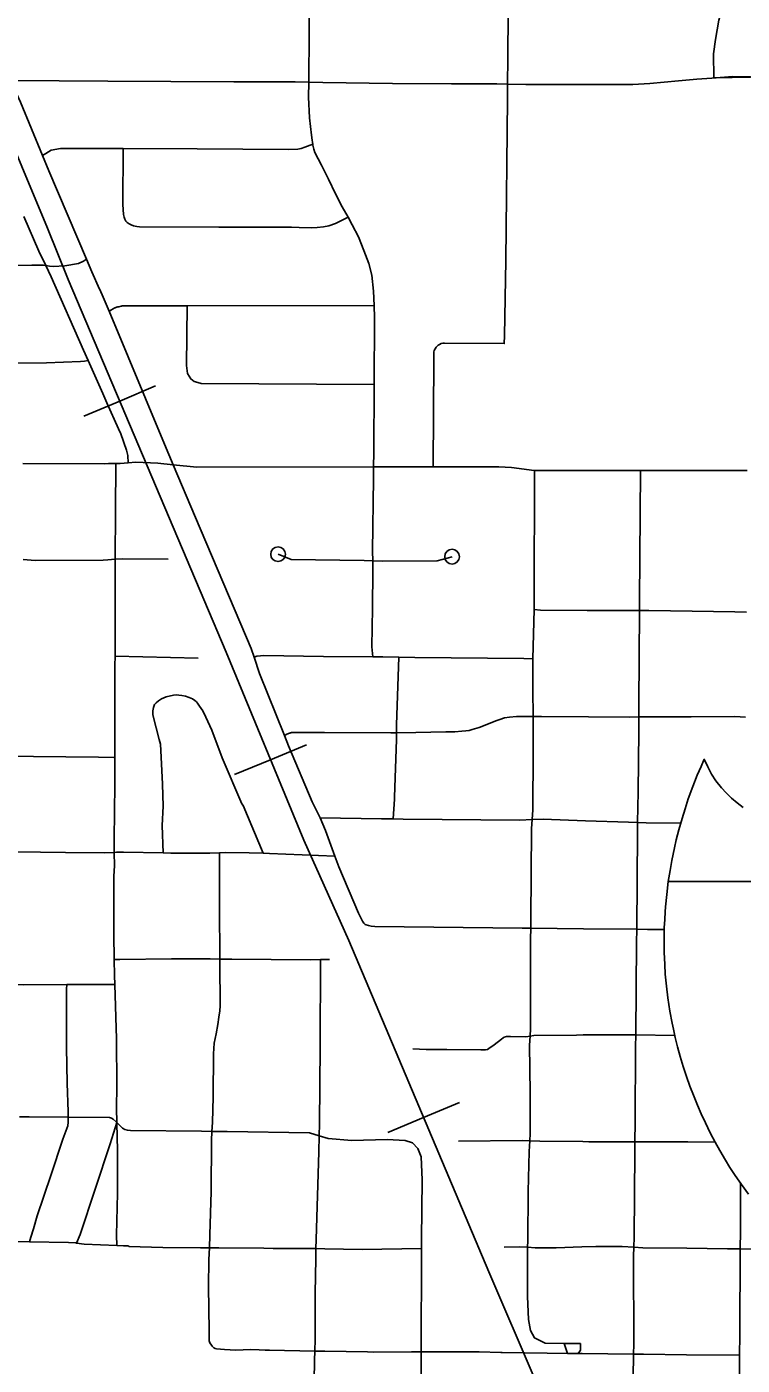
# Model space of a CAD drawing. Extents: x -19 to 366, y -4 to 359.
# Drawn here: x 154.984 to 155.444, y 192.813 to 193.673 of the extents above; entities that cross this region are included whole.
import ezdxf

# ---------------------------------------------------------------- set-up
doc = ezdxf.new("R2010")
doc.units = 0
for name, color, linetype in [('Level 10', 7, 'Continuous'), ('Level 23', 7, 'Continuous'), ('Level 33', 7, 'Continuous'), ('Level 40', 7, 'Continuous'), ('Level 60', 7, 'Continuous')]:
    doc.layers.add(name, color=color, linetype=linetype)

msp = doc.modelspace()

# ---------------------------------------------------------------- linework, layer by layer
at = {"layer": 'Level 10'}
msp.add_lwpolyline([(155.47313, 193.64073), (155.42579, 193.63986), (155.42571, 193.65538), (155.42692, 193.6646), (155.42918, 193.67694), (155.43287, 193.69008), (155.43808, 193.70528), (155.48106, 193.68463)], dxfattribs=at)
at = {"layer": 'Level 23'}
for points in [[(155.39663, 193.1234), (155.39772, 193.13054), (155.39885, 193.13686), (155.40052, 193.145), (155.40175, 193.1503), (155.40335, 193.1566), (155.40543, 193.16401), (155.40734, 193.17019), (155.40947, 193.17657), (155.41233, 193.1844), (155.41525, 193.19175), (155.41769, 193.19746), (155.41972, 193.20196), (155.42192, 193.19711), (155.42446, 193.19248), (155.42724, 193.18823), (155.43089, 193.18354), (155.43375, 193.18037), (155.43731, 193.17693), (155.4409, 193.17392), (155.4448, 193.17108)], [(155.44804, 192.92253), (155.44354, 192.92875), (155.43966, 192.93444), (155.43623, 192.93972), (155.43342, 192.94428), (155.42968, 192.95065), (155.42678, 192.95588), (155.42357, 192.96198), (155.42046, 192.96829), (155.41776, 192.97414), (155.41531, 192.97977), (155.41273, 192.9861), (155.4105, 192.99196), (155.40834, 192.99808), (155.40625, 193.00448), (155.40428, 193.01101), (155.40257, 193.01727), (155.40109, 193.0232), (155.39989, 193.02849), (155.39907, 193.03241), (155.39765, 193.04002), (155.39628, 193.0488), (155.39535, 193.05611), (155.39468, 193.06382), (155.39429, 193.07007), (155.39399, 193.07798), (155.39391, 193.08537), (155.39406, 193.09358), (155.39429, 193.09899), (155.39459, 193.10395), (155.39482, 193.10707), (155.39559, 193.11515), (155.39663, 193.1234)], [(155.6953, 193.1234), (155.39663, 193.1234)], [(155.39663, 193.1234), (155.6953, 193.1234)]]:
    msp.add_lwpolyline(points, dxfattribs=at)
at = {"layer": 'Level 33'}
for points in [[(155.1667, 193.75752), (155.16653, 193.73329), (155.1663, 193.711), (155.16604, 193.69183), (155.16587, 193.6739), (155.1658, 193.65778), (155.1657, 193.64872), (155.16559, 193.63714)], [(155.29338, 193.63588), (155.29347, 193.65255), (155.29358, 193.65918), (155.29372, 193.67531), (155.29381, 193.68552), (155.29397, 193.69704), (155.29412, 193.71018), (155.2942, 193.71948), (155.29431, 193.72902), (155.29441, 193.73922), (155.29468, 193.75154)], [(155.41504, 193.63912), (155.42452, 193.63977), (155.43804, 193.64073), (155.44946, 193.64061)], [(154.99454, 193.59007), (154.98049, 193.62421), (154.97398, 193.63829)], [(154.97398, 193.63829), (155.0364, 193.63781), (155.11739, 193.63736), (155.15689, 193.63738), (155.16559, 193.63714)], [(155.16816, 193.59737), (155.16783, 193.59975), (155.16732, 193.60307), (155.16614, 193.61419), (155.16553, 193.62748), (155.16559, 193.63714)], [(155.29338, 193.63588), (155.28644, 193.636), (155.2574, 193.63615), (155.21943, 193.63619), (155.17455, 193.63689), (155.16559, 193.63714)], [(155.29338, 193.63588), (155.29329, 193.62626), (155.29218, 193.52261), (155.29142, 193.47409), (155.29117, 193.46917), (155.25284, 193.46934), (155.25166, 193.46932), (155.25074, 193.46911), (155.2495, 193.46856), (155.24869, 193.46802), (155.24802, 193.46741), (155.24742, 193.46681), (155.24684, 193.46583), (155.24628, 193.46475), (155.24602, 193.46379), (155.24586, 193.45897), (155.2456, 193.3899)], [(155.41504, 193.63912), (155.40311, 193.63804), (155.38465, 193.63631), (155.37389, 193.6357), (155.30511, 193.63569), (155.29338, 193.63588)], [(155.16816, 193.59737), (155.163, 193.59544), (155.16071, 193.5946), (155.15859, 193.59413), (155.1526, 193.59394), (155.09384, 193.5943), (155.04634, 193.59458)], [(155.19086, 193.5503), (155.18715, 193.55708), (155.18283, 193.56532), (155.17826, 193.57484), (155.17368, 193.58372), (155.1696, 193.59197), (155.16883, 193.59398), (155.16825, 193.59668), (155.16816, 193.59737)], [(155.04634, 193.59458), (155.0286, 193.59452), (155.00617, 193.59454), (155.00007, 193.59346), (154.9967, 193.59133), (154.99454, 193.59007)], [(155.0228, 193.52341), (154.99865, 193.58012), (154.99454, 193.59007)], [(155.19086, 193.5503), (155.18274, 193.54623), (155.17859, 193.54476), (155.17501, 193.54414), (155.17095, 193.54367), (155.16716, 193.54355), (155.15949, 193.54364), (155.15458, 193.54384), (155.10777, 193.54399), (155.05695, 193.54407), (155.05516, 193.54428), (155.05306, 193.54483), (155.05153, 193.54542), (155.05021, 193.54601), (155.04897, 193.54691), (155.04802, 193.54789), (155.04732, 193.54906), (155.04691, 193.55032), (155.04661, 193.55214), (155.04621, 193.55857), (155.04634, 193.59458)], [(154.9967, 193.51923), (154.99223, 193.52851), (154.98262, 193.55074)], [(155.20759, 193.49359), (155.2072, 193.50272), (155.20604, 193.51299), (155.20411, 193.52066), (155.20106, 193.52894), (155.19758, 193.53764), (155.19349, 193.54546), (155.19086, 193.5503)], [(155.0228, 193.52341), (155.02077, 193.5221), (155.0176, 193.52067), (155.00895, 193.51919), (155.00141, 193.51863), (154.99894, 193.51889), (154.9967, 193.51923)], [(155.03735, 193.48991), (155.03354, 193.49905), (155.03131, 193.50386), (155.03121, 193.50408), (155.02626, 193.5153), (155.0228, 193.52341)], [(154.9967, 193.51923), (154.99525, 193.51945), (154.9877, 193.51942), (154.977, 193.51933)], [(155.02394, 193.45823), (155.02097, 193.46493), (155.00014, 193.51209), (154.9967, 193.51923)], [(155.08747, 193.4934), (155.04594, 193.49333), (155.04575, 193.49329), (155.04518, 193.49317), (155.04499, 193.49314), (155.04351, 193.49285), (155.04332, 193.49281), (155.04276, 193.49268), (155.04241, 193.49258), (155.04205, 193.49246), (155.0417, 193.49233), (155.04135, 193.49219), (155.041, 193.49203), (155.04067, 193.49186), (155.04, 193.4915), (155.03984, 193.49141), (155.03853, 193.49061), (155.03837, 193.49051), (155.03756, 193.49003), (155.03735, 193.48991)], [(155.07855, 193.39124), (155.07292, 193.4045), (155.03735, 193.48991)], [(155.20762, 193.44287), (155.0965, 193.44345), (155.09275, 193.44449), (155.09196, 193.44476), (155.08987, 193.44645), (155.08776, 193.44982), (155.08708, 193.45508), (155.08747, 193.4934)], [(155.20759, 193.49359), (155.08747, 193.4934)], [(155.20762, 193.44287), (155.20793, 193.48557), (155.20759, 193.49359)], [(155.02394, 193.45823), (155.02158, 193.45786), (155.01903, 193.4577), (154.99715, 193.45682), (154.97743, 193.45645)], [(155.03593, 193.43102), (155.03331, 193.43715), (155.02394, 193.45823)], [(155.20724, 193.38995), (155.20732, 193.39916), (155.20762, 193.44287)], [(155.04964, 193.39252), (155.04938, 193.39719), (155.04849, 193.40068), (155.04477, 193.41113), (155.04325, 193.41444), (155.03593, 193.43102)], [(155.04162, 193.39214), (155.03703, 193.39213), (155.03467, 193.39187), (154.98199, 193.39207)], [(155.04145, 193.36142), (155.04162, 193.39214)], [(155.04964, 193.39252), (155.04432, 193.39214), (155.04162, 193.39214)], [(155.07855, 193.39124), (155.06855, 193.39222), (155.05439, 193.39287), (155.04964, 193.39252)], [(155.09287, 193.35747), (155.07855, 193.39124)], [(155.20724, 193.38995), (155.09372, 193.38975), (155.07855, 193.39124)], [(155.2067, 193.3295), (155.20663, 193.33573), (155.20715, 193.38233), (155.20724, 193.38995)], [(155.2456, 193.3899), (155.21531, 193.38996), (155.20724, 193.38995)], [(155.31068, 193.38766), (155.31035, 193.38766), (155.29592, 193.38958), (155.28767, 193.38983), (155.2456, 193.3899)], [(155.31035, 193.29835), (155.3105, 193.3044), (155.31068, 193.38766)], [(155.34486, 193.38755), (155.31954, 193.38754), (155.31068, 193.38766)], [(155.37875, 193.38757), (155.34486, 193.38755)], [(155.37806, 193.29757), (155.37811, 193.30384), (155.37875, 193.38757)], [(155.41267, 193.38759), (155.37875, 193.38757)], [(155.44722, 193.3876), (155.41267, 193.38759)], [(155.04131, 193.3305), (155.04145, 193.36142)], [(155.13051, 193.26754), (155.12861, 193.27328), (155.09287, 193.35747)], [(155.04131, 193.3305), (155.03651, 193.33021), (155.03347, 193.32986), (154.98987, 193.32974), (154.98203, 193.33037)], [(155.04111, 193.26816), (155.04125, 193.31967), (155.04131, 193.3305)], [(155.07527, 193.33063), (155.04616, 193.33079), (155.04131, 193.3305)], [(155.2067, 193.3295), (155.20111, 193.32963), (155.15433, 193.33038), (155.14587, 193.33378)], [(155.25766, 193.33219), (155.24807, 193.32954), (155.21312, 193.32935), (155.2067, 193.3295)], [(155.20645, 193.29912), (155.20679, 193.32328), (155.2067, 193.3295)], [(155.20645, 193.29912), (155.20612, 193.27429), (155.20672, 193.26782)], [(155.3095, 193.26647), (155.31035, 193.29835)], [(155.34454, 193.2977), (155.3146, 193.29783), (155.31035, 193.29835)], [(155.37806, 193.29757), (155.34454, 193.2977)], [(155.37764, 193.22919), (155.37766, 193.23727), (155.37806, 193.29757)], [(155.41196, 193.29719), (155.3841, 193.29754), (155.37806, 193.29757)], [(155.44677, 193.29659), (155.43944, 193.29684), (155.41196, 193.29719)], [(155.04109, 193.20319), (155.0411, 193.26232), (155.04111, 193.26816)], [(155.04111, 193.26816), (155.09444, 193.26697)], [(155.20672, 193.26782), (155.17507, 193.2681), (155.13664, 193.26858), (155.13468, 193.26847), (155.13215, 193.26815), (155.13051, 193.26754)], [(155.15002, 193.21721), (155.13393, 193.25721), (155.13051, 193.26754)], [(155.22349, 193.26761), (155.21312, 193.26776), (155.20672, 193.26782)], [(155.22196, 193.21902), (155.22196, 193.22403), (155.22349, 193.26761)], [(155.3095, 193.26647), (155.30373, 193.26683), (155.23383, 193.26747), (155.22349, 193.26761)], [(155.30968, 193.22955), (155.30962, 193.24664), (155.3095, 193.26647)], [(155.07201, 193.14184), (155.07148, 193.15946), (155.07199, 193.17188), (155.07173, 193.18601), (155.07066, 193.20765), (155.07028, 193.21169), (155.06957, 193.21471), (155.06764, 193.22217), (155.06533, 193.23056), (155.06532, 193.23311), (155.06578, 193.23529), (155.06655, 193.23716), (155.06747, 193.23821), (155.06906, 193.23963), (155.07092, 193.2408), (155.07391, 193.24211), (155.0786, 193.24311), (155.08051, 193.24331), (155.08212, 193.24329), (155.08395, 193.24305), (155.08645, 193.24251), (155.08871, 193.24166), (155.09089, 193.24074), (155.09236, 193.23968), (155.09343, 193.23881), (155.09402, 193.23811), (155.09548, 193.23606), (155.09746, 193.23323), (155.09957, 193.2291), (155.10326, 193.22077), (155.10995, 193.20294), (155.12255, 193.17339), (155.12342, 193.1722), (155.13639, 193.14163)], [(155.30968, 193.22955), (155.29907, 193.2295), (155.29457, 193.22897), (155.29129, 193.22856), (155.28835, 193.22766), (155.28589, 193.22674), (155.28107, 193.22473), (155.27517, 193.22244), (155.27059, 193.22115), (155.26869, 193.22057), (155.26655, 193.22023), (155.26397, 193.21999), (155.25948, 193.21967), (155.25357, 193.21955), (155.23449, 193.21914), (155.22196, 193.21902)], [(155.30906, 193.16319), (155.30947, 193.16948), (155.30951, 193.17899), (155.30978, 193.19707), (155.30968, 193.22955)], [(155.34524, 193.22933), (155.3151, 193.22957), (155.30968, 193.22955)], [(155.37764, 193.22919), (155.37163, 193.22912), (155.34524, 193.22933)], [(155.37685, 193.16135), (155.37719, 193.18101), (155.37763, 193.22015), (155.37764, 193.22919)], [(155.41124, 193.22934), (155.38356, 193.22926), (155.37764, 193.22919)], [(155.44623, 193.22909), (155.43931, 193.22943), (155.41124, 193.22934)], [(155.22196, 193.21902), (155.21834, 193.21899), (155.17566, 193.21923), (155.15659, 193.21926), (155.1564, 193.21925), (155.15527, 193.21918), (155.15508, 193.21917), (155.15451, 193.21911), (155.15413, 193.21905), (155.15376, 193.21897), (155.1534, 193.21886), (155.15305, 193.21873), (155.1527, 193.21859), (155.15251, 193.21851), (155.15114, 193.21787), (155.15081, 193.21769), (155.15032, 193.21739), (155.15002, 193.21721)], [(155.21978, 193.16367), (155.22066, 193.17633), (155.22074, 193.17762), (155.22197, 193.21475), (155.22196, 193.21902)], [(155.17289, 193.1643), (155.16789, 193.17473), (155.15268, 193.21055), (155.15002, 193.21721)], [(154.91819, 193.20509), (154.92581, 193.20447), (155.03052, 193.20343), (155.04031, 193.2032), (155.04109, 193.20319)], [(155.04067, 193.14209), (155.04057, 193.14783), (155.04087, 193.17095), (155.04092, 193.18293), (155.04093, 193.18397), (155.0411, 193.19883), (155.04109, 193.20319)], [(155.18239, 193.13968), (155.1764, 193.15626), (155.17289, 193.1643)], [(155.21978, 193.16367), (155.2123, 193.16379), (155.17289, 193.1643)], [(155.30906, 193.16319), (155.30132, 193.16294), (155.22632, 193.16355), (155.21978, 193.16367)], [(155.30823, 193.09345), (155.30835, 193.09912), (155.30869, 193.15755), (155.30906, 193.16319)], [(155.34335, 193.1625), (155.31611, 193.16341), (155.30906, 193.16319)], [(155.37685, 193.16135), (155.37097, 193.16157), (155.34335, 193.1625)], [(155.37632, 193.09274), (155.3768, 193.15524), (155.37685, 193.16135)], [(155.40449, 193.16089), (155.38247, 193.16113), (155.37685, 193.16135)], [(155.00938, 193.14213), (154.97723, 193.14252)], [(155.04067, 193.14209), (155.03409, 193.14183), (155.00938, 193.14213)], [(155.04034, 193.10803), (155.04041, 193.1269), (155.04081, 193.13346), (155.04067, 193.14209)], [(155.07201, 193.14184), (155.04647, 193.1423), (155.04213, 193.14224), (155.04067, 193.14209)], [(155.10817, 193.14191), (155.10198, 193.14159), (155.07703, 193.14175), (155.07201, 193.14184)], [(155.13639, 193.14163), (155.12724, 193.1419), (155.11229, 193.14213), (155.10817, 193.14191)], [(155.10817, 193.14191), (155.1082, 193.13398), (155.10831, 193.10735)], [(155.18239, 193.13968), (155.1404, 193.14151), (155.13639, 193.14163)], [(155.20187, 193.0959), (155.2017, 193.09599), (155.20139, 193.09619), (155.201, 193.0966), (155.20045, 193.09728), (155.20006, 193.0979), (155.19753, 193.1032), (155.18482, 193.13294), (155.18239, 193.13968)], [(155.04067, 193.07332), (155.04045, 193.0894), (155.04035, 193.10763), (155.04034, 193.10803)], [(155.10846, 193.0736), (155.10831, 193.10735)], [(155.30823, 193.09345), (155.30262, 193.09351), (155.208, 193.0945), (155.2056, 193.09475), (155.20395, 193.09508), (155.20245, 193.0956), (155.20187, 193.0959)], [(155.30775, 193.02407), (155.30801, 193.02896), (155.30809, 193.08643), (155.30823, 193.09345)], [(155.34204, 193.0931), (155.30823, 193.09345)], [(155.37632, 193.09274), (155.34204, 193.0931)], [(155.37572, 193.02485), (155.37627, 193.08424), (155.37632, 193.09274)], [(155.39405, 193.09258), (155.38322, 193.09267), (155.37632, 193.09274)], [(155.10846, 193.0736), (155.10221, 193.07365), (155.07748, 193.07381), (155.04419, 193.07335), (155.04067, 193.07332)], [(155.04098, 193.0572), (155.04083, 193.06314), (155.04067, 193.07332)], [(155.10341, 192.96289), (155.10369, 192.96866), (155.1041, 192.98505), (155.10434, 193.01271), (155.10489, 193.01964), (155.10611, 193.02563), (155.10714, 193.03145), (155.1079, 193.03631), (155.10842, 193.04033), (155.10858, 193.04346), (155.1087, 193.04677), (155.10849, 193.06797), (155.10846, 193.0736)], [(155.17322, 193.07329), (155.16669, 193.07314), (155.11616, 193.07354), (155.10846, 193.0736)], [(155.1723, 192.96004), (155.17257, 192.96775), (155.17291, 193.01715), (155.17322, 193.07329)], [(155.179, 193.07341), (155.17322, 193.07329)], [(154.97803, 193.05716), (154.98232, 193.05713), (155.01008, 193.05716)], [(155.01101, 192.97194), (155.01091, 192.97553), (155.01036, 192.9938), (155.01001, 193.01677), (155.00993, 193.05423), (155.01008, 193.05716)], [(155.01008, 193.05716), (155.04098, 193.0572)], [(155.04233, 192.96862), (155.04208, 192.97772), (155.04232, 192.99203), (155.042, 193.02243), (155.04098, 193.0572)], [(155.30775, 193.02407), (155.30497, 193.02368), (155.29525, 193.02392), (155.29265, 193.02388), (155.29105, 193.02349), (155.29042, 193.02308), (155.28936, 193.02221), (155.2848, 193.0185), (155.28134, 193.01617), (155.28037, 193.01559), (155.27921, 193.01532), (155.27621, 193.01534), (155.25432, 193.01552), (155.24106, 193.01542), (155.23254, 193.0159)], [(155.30756, 192.95684), (155.30775, 192.96156), (155.30785, 192.98766), (155.30743, 193.01826), (155.30775, 193.02407)], [(155.34186, 193.02481), (155.33769, 193.02479), (155.31011, 193.02441), (155.30775, 193.02407)], [(155.37572, 193.02485), (155.37051, 193.02491), (155.34186, 193.02481)], [(155.37517, 192.95623), (155.37527, 192.96889), (155.37564, 193.0172), (155.37572, 193.02485)], [(155.40082, 193.02455), (155.37572, 193.02485)], [(155.01101, 192.97194), (154.98588, 192.97217), (154.97972, 192.9722)], [(154.98622, 192.89182), (154.98706, 192.8948), (154.98884, 192.90023), (154.9911, 192.90864), (154.99991, 192.93462), (155.00755, 192.95794), (155.01073, 192.96638), (155.01111, 192.96879), (155.01101, 192.97194)], [(155.04233, 192.96862), (155.04187, 192.96907), (155.0399, 192.9707), (155.03895, 192.97143), (155.03748, 192.97169), (155.01101, 192.97194)], [(155.01644, 192.89114), (155.01871, 192.89661), (155.038, 192.95493), (155.04233, 192.96862)], [(155.04221, 192.88951), (155.04215, 192.89618), (155.04262, 192.92315), (155.04277, 192.93884), (155.04264, 192.95111), (155.04257, 192.95884), (155.04233, 192.96862)], [(155.10341, 192.96289), (155.09664, 192.96301), (155.05117, 192.9635), (155.04913, 192.96362), (155.04746, 192.96408), (155.0459, 192.965), (155.04233, 192.96862)], [(155.10172, 192.88803), (155.10206, 192.8964), (155.10289, 192.92417), (155.10314, 192.95695), (155.10341, 192.96289)], [(155.1723, 192.96004), (155.16599, 192.96198), (155.11318, 192.96271), (155.10341, 192.96289)], [(155.1723, 192.96004), (155.17197, 192.94967), (155.17029, 192.89332), (155.17025, 192.88755)], [(155.23224, 192.95541), (155.22748, 192.95707), (155.216, 192.95763), (155.19333, 192.95695), (155.17801, 192.95829), (155.1723, 192.96004)], [(155.23813, 192.88756), (155.23814, 192.89351), (155.2384, 192.93175), (155.2379, 192.94659), (155.23571, 192.95192), (155.23224, 192.95541)], [(155.30756, 192.95684), (155.30265, 192.95698), (155.26186, 192.95665)], [(155.30624, 192.88842), (155.30626, 192.89259), (155.30667, 192.92419), (155.30727, 192.94986), (155.30756, 192.95684)], [(155.34166, 192.95629), (155.31413, 192.95665), (155.30756, 192.95684)], [(155.37517, 192.95623), (155.36873, 192.95626), (155.34559, 192.95624), (155.34166, 192.95629)], [(155.37448, 192.88838), (155.37464, 192.8948), (155.37514, 192.94948), (155.37517, 192.95623)], [(155.40907, 192.95609), (155.37517, 192.95623)], [(155.40907, 192.95609), (155.42701, 192.95602)], [(155.44288, 192.88735), (155.44296, 192.89885), (155.4431, 192.92995)], [(154.98622, 192.89182), (154.96222, 192.8921), (154.95497, 192.89213)], [(155.01644, 192.89114), (155.01599, 192.89121), (155.01119, 192.89154), (154.98622, 192.89182)], [(155.04221, 192.88951), (155.02125, 192.89041), (155.01644, 192.89114)], [(155.10172, 192.88803), (155.09595, 192.88795), (155.07192, 192.8882), (155.05009, 192.889), (155.0497, 192.88924), (155.04657, 192.88932), (155.04221, 192.88951)], [(155.10398, 192.82445), (155.10354, 192.82489), (155.10305, 192.82558), (155.10213, 192.82689), (155.10168, 192.82836), (155.10158, 192.82962), (155.10168, 192.83496), (155.10112, 192.86288), (155.10143, 192.88052), (155.10172, 192.88803)], [(155.13676, 192.88778), (155.10776, 192.88811), (155.10172, 192.88803)], [(155.17025, 192.88755), (155.16134, 192.88769), (155.14263, 192.88771), (155.13676, 192.88778)], [(155.16945, 192.82174), (155.16972, 192.82943), (155.16981, 192.85891), (155.17021, 192.88095), (155.17025, 192.88755)], [(155.23813, 192.88756), (155.19987, 192.887), (155.17587, 192.88746), (155.17025, 192.88755)], [(155.23775, 192.82125), (155.23775, 192.83047), (155.23809, 192.87635), (155.23813, 192.88756)], [(155.30624, 192.88842), (155.30088, 192.88874), (155.29106, 192.88845)], [(155.32967, 192.82658), (155.31759, 192.82668), (155.31054, 192.83014), (155.30799, 192.83486), (155.30678, 192.84201), (155.30617, 192.85685), (155.30618, 192.88102), (155.30624, 192.88842)], [(155.34098, 192.88866), (155.32451, 192.88803), (155.31106, 192.88813), (155.30624, 192.88842)], [(155.37448, 192.88838), (155.36691, 192.88881), (155.34995, 192.889), (155.34098, 192.88866)], [(155.37435, 192.81968), (155.37447, 192.82606), (155.37434, 192.88265), (155.37448, 192.88838)], [(155.40846, 192.88774), (155.38017, 192.88805), (155.37448, 192.88838)], [(155.44288, 192.88735), (155.43459, 192.88745), (155.40846, 192.88774)], [(155.44241, 192.81908), (155.44248, 192.83185), (155.44288, 192.88735)], [(155.44288, 192.88735), (155.4508, 192.88725), (155.47946, 192.88698)], [(155.13753, 192.82238), (155.13374, 192.82254), (155.12826, 192.8226), (155.11866, 192.82232), (155.11156, 192.82265), (155.10639, 192.82303), (155.10553, 192.82328), (155.10456, 192.82388), (155.10398, 192.82445)], [(155.32967, 192.82658), (155.3318, 192.82017)], [(155.32967, 192.82658), (155.34014, 192.8265)], [(155.34014, 192.8265), (155.34026, 192.82233), (155.33872, 192.82011)], [(155.13753, 192.82238), (155.14035, 192.82227), (155.16945, 192.82174)], [(155.16908, 192.75321), (155.16904, 192.76193), (155.16892, 192.78892), (155.16925, 192.81592), (155.16945, 192.82174)], [(155.20339, 192.8211), (155.17583, 192.82162), (155.16945, 192.82174)], [(155.23775, 192.82125), (155.23168, 192.8213), (155.20741, 192.82102), (155.20339, 192.8211)], [(155.2378, 192.78699), (155.23776, 192.80981), (155.23775, 192.82125)], [(155.3318, 192.82017), (155.31872, 192.8203), (155.28986, 192.82075), (155.28899, 192.82076), (155.27505, 192.82124), (155.24381, 192.82121), (155.23775, 192.82125)], [(155.33872, 192.82011), (155.3318, 192.82017)], [(155.37435, 192.81968), (155.34125, 192.82008), (155.33872, 192.82011)], [(155.37337, 192.74408), (155.37334, 192.75864), (155.37435, 192.81968)], [(155.40821, 192.81937), (155.3807, 192.8196), (155.37435, 192.81968)], [(155.44241, 192.81908), (155.40821, 192.81937)], [(155.44234, 192.80559), (155.44241, 192.81908)]]:
    msp.add_lwpolyline(points, dxfattribs=at)
for centre in [(155.14587, 193.33378), (155.25766, 193.33219)]:
    msp.add_circle(centre, 0.00473, dxfattribs=at)
at = {"layer": 'Level 40'}
for p, q in [((155.04418, 193.43213), (155.0672, 193.44188)), ((155.04418, 193.43213), (155.02116, 193.42238)), ((155.14107, 193.20167), (155.16417, 193.21121)), ((155.14107, 193.20167), (155.11796, 193.19213)), ((155.23933, 192.97181), (155.26236, 192.98153)), ((155.23933, 192.97181), (155.2163, 192.96208))]:
    msp.add_line(p, q, dxfattribs=at)
for points in [[(154.78511, 194.0455), (154.79873, 194.01939), (154.82811, 193.94992), (154.91401, 193.74417), (154.99769, 193.54333), (155.01104, 193.51038), (155.11252, 193.27079), (155.16237, 193.1501), (155.1913, 193.08553), (155.2812, 192.87266), (155.34084, 192.73372), (155.35282, 192.70581)], [(154.91401, 193.74417), (154.99769, 193.54333), (155.01104, 193.51038), (155.11252, 193.27079), (155.16237, 193.1501), (155.1913, 193.08553), (155.2812, 192.87266), (155.34084, 192.73372), (155.35282, 192.70581)]]:
    msp.add_lwpolyline(points, dxfattribs=at)
at = {"layer": 'Level 60'}
for points in [[(156.50946, 189.3937), (156.44759, 191.65634), (156.2114, 200.27623), (155.97446, 208.89626), (155.73678, 217.51643), (155.49836, 226.13674), (155.2592, 234.75719), (155.01929, 243.37778), (154.77865, 251.9985), (154.53727, 260.61937), (154.29515, 269.24038), (154.0523, 277.86152), (153.80871, 286.48281), (153.56438, 295.10424), (153.31933, 303.72581), (153.07354, 312.34752), (152.82702, 320.96938), (152.57978, 329.59137), (152.3318, 338.21351), (152.0831, 346.83579)], [(0, 189.51617), (7.11214, 189.52059), (14.22427, 189.53386), (21.33637, 189.55597), (28.44845, 189.58693), (35.56048, 189.62672), (42.67245, 189.67537), (49.78436, 189.73285), (56.89619, 189.79918), (64.00793, 189.87436), (71.11958, 189.95838), (78.23111, 190.05124), (85.34253, 190.15294), (92.45381, 190.26349), (99.56495, 190.38288), (106.67593, 190.51112), (113.78675, 190.6482), (120.89739, 190.79412), (128.00785, 190.94888), (135.11811, 191.11248), (142.22816, 191.28493), (149.33799, 191.46621), (156.44759, 191.65634), (163.55694, 191.85531), (170.66605, 192.06312), (177.77489, 192.27977), (184.88345, 192.50526), (191.99173, 192.73959), (199.09971, 192.98276), (206.20739, 193.23477), (213.31474, 193.49561), (220.42177, 193.7653), (227.52845, 194.04382), (234.63479, 194.33118), (241.74076, 194.62738), (248.84635, 194.93241), (255.95157, 195.24628), (263.05638, 195.56898), (270.16079, 195.90052), (277.26478, 196.24089), (284.36834, 196.5901), (291.47147, 196.94814), (298.57414, 197.31501), (305.67635, 197.69072), (312.77809, 198.07525), (319.87934, 198.46862), (326.9801, 198.87082), (334.08035, 199.28185), (341.18009, 199.7017)]]:
    msp.add_spline(points, degree=3, dxfattribs=at)

doc.saveas('drawing.dxf')
